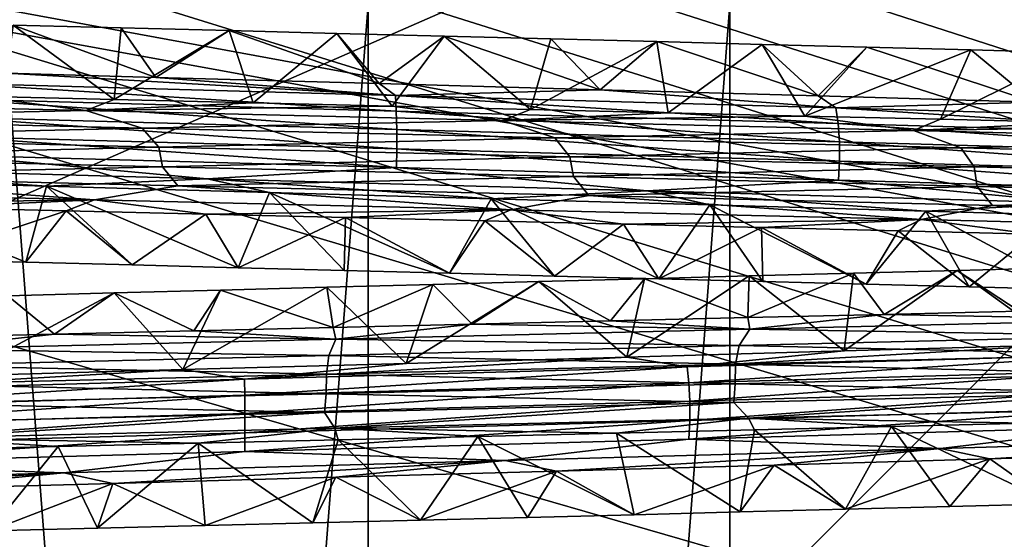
# Model space of a CAD drawing. Header units: metres. Extents: x -206 to 75, y -104 to 104.
# Tile 805 of 1056: x -0.65 to 3.23, y -55.5 to -53.45. Entities that reach past the tile are written whole.
import ezdxf

# ---------------------------------------------------------------- set-up
doc = ezdxf.new("R2010")
doc.units = ezdxf.units.M
doc.layers.add('solid_01_1-CONSUMER_THERM_B_125288', color=7, linetype='CONTINUOUS')

msp = doc.modelspace()

# ---------------------------------------------------------------- linework, layer by layer
at = {"layer": 'solid_01_1-CONSUMER_THERM_B_125288'}
for points in [[(-27.776106, 66.214066), (28.050987, 67.836098), (-27.757145, -66.232315)], [(28.050987, 67.836098), (-27.757065, -66.785934), (-27.757145, -66.232315)], [(28.050987, 67.836098), (27.851068, 67.319839), (-27.757065, -66.785934)], [(27.851068, 67.319839), (27.74942, 66.775635), (-27.757065, -66.785934)], [(27.74942, 66.775635), (-28.058632, -67.846397), (-27.858715, -67.330139)], [(27.74942, 66.775635), (27.749498, 66.222015), (-28.058632, -67.846397)], [(27.74942, 66.775635), (-27.858715, -67.330139), (-27.757065, -66.785934)], [(27.749498, 66.222015), (27.768459, -66.224365), (-28.058632, -67.846397)], [(-18.213459, -45.817539, 1.5), (-19.476553, -45.904934, 1.5), (69.506912, -74.995201, 1.5)], [(35.395393, -57.260349, 1.5), (18.218929, -45.812325, 1.5), (-18.213459, -45.817539, 1.5)], [(37.092922, -58.218811, 1.5), (-18.213459, -45.817539, 1.5), (69.506912, -74.995201, 1.5)], [(37.092922, -58.218811, 1.5), (35.395393, -57.260349, 1.5), (-18.213459, -45.817539, 1.5)], [(-19.476553, -45.904934, 1.5), (-20.110367, -46.015713, 1.5), (69.506912, -74.995201, 1.5)], [(-20.110367, -46.015713, 1.5), (-20.738798, -46.171688, 1.5), (69.506912, -74.995201, 1.5)], [(-20.738798, -46.171688, 1.5), (-21.356617, -46.372227, 1.5), (69.506912, -74.995201, 1.5)], [(-21.356617, -46.372227, 1.5), (-21.958729, -46.615906, 1.5), (69.506912, -74.995201, 1.5)], [(-38.864662, -46.52047, 75.400002), (-54.590946, -63.612965, 75.400002), (54.609055, -63.597332, 75.400002)], [(-37.59338, -46.610531, 75.400002), (-38.864662, -46.52047, 75.400002), (54.609055, -63.597332, 75.400002)], [(37.606621, -46.599766, 75.400002), (-37.59338, -46.610531, 75.400002), (54.609055, -63.597332, 75.400002)], [(-21.958729, -46.615906, 1.5), (-22.540312, -46.900536, 1.5), (69.506912, -74.995201, 1.5)], [(-22.540312, -46.900536, 1.5), (-23.096958, -47.223244, 1.5), (69.506912, -74.995201, 1.5)], [(-23.096958, -47.223244, 1.5), (-24.120508, -47.968487, 1.5), (69.506912, -74.995201, 1.5)], [(-24.120508, -47.968487, 1.5), (-33.833458, -56.120991, 1.5), (69.506912, -74.995201, 1.5)], [(-11.99159, -59.106865, 72.400002), (-11.993093, -48.606865, 72.400002), (12.006907, -48.603428, 72.400002)], [(-11.99159, -59.106865, 72.400002), (12.006907, -48.603428, 72.400002), (12.00841, -59.103428, 72.400002)], [(-6.984468, -50.99984, 9.001026), (6.979857, -50.999832, 8.998974), (6.979864, -65, 8.998974)], [(-6.984461, -65, 9.001026), (-6.984468, -50.99984, 9.001026), (6.979864, -65, 8.998974)], [(-6.979903, -65, 40.001026), (6.984415, -50.999832, 39.998974), (-6.97991, -50.99984, 40.001026)], [(-6.979903, -65, 40.001026), (6.984422, -65, 39.998974), (6.984415, -50.999832, 39.998974)], [(0.719924, -72, 35.02541), (-0.720015, -72, 35.025402), (-0.719959, -53.385639, 35.025406)], [(0.719924, -72, 35.02541), (-0.719959, -53.385639, 35.025406), (0.719959, -53.385639, 35.025406)], [(-0.719924, -72, 13.974589), (0.719959, -53.385639, 13.974594), (-0.719959, -53.385639, 13.974594)], [(-0.719924, -72, 13.974589), (0.720015, -72, 13.974597), (0.719959, -53.385639, 13.974594)], [(0.719924, -72, 35.02541), (0.719959, -53.385639, 35.025406), (2.146465, -53.385639, 34.829338)], [(2.146529, -72, 34.829315), (0.719924, -72, 35.02541), (2.146465, -53.385639, 34.829338)], [(0.720015, -72, 13.974597), (2.146465, -53.385639, 14.170664), (0.719959, -53.385639, 13.974594)], [(0.720015, -72, 13.974597), (2.146607, -72, 14.170701), (2.146465, -53.385639, 14.170664)], [(2.146529, -72, 34.829315), (2.146465, -53.385639, 34.829338), (3.532986, -53.385639, 34.440849)], [(2.146607, -72, 14.170701), (3.532986, -53.385639, 14.55915), (2.146465, -53.385639, 14.170664)], [(3.533028, -72, 34.440823), (2.146529, -72, 34.829315), (3.532986, -53.385639, 34.440849)], [(2.146607, -72, 14.170701), (3.533077, -72, 14.559195), (3.532986, -53.385639, 14.55915)], [(-0.281571, -53.760731, 12.328908), (-0.829583, -53.747723, 12.354062), (-0.679572, -53.467064, 11.796074)], [(-0.679572, -53.467064, 11.796074), (-0.70551, -53.656986, 11.410026), (-0.116897, -53.673298, 11.391161)], [(-0.253539, -53.477951, 11.782794), (-0.679572, -53.467064, 11.796074), (-0.116897, -53.673298, 11.391161)], [(-0.281571, -53.760731, 12.328908), (-0.679572, -53.467064, 11.796074), (-0.253539, -53.477951, 11.782794)], [(-0.281571, -53.760731, 12.328908), (-0.253539, -53.477951, 11.782794), (0.172338, -53.488777, 11.783774)], [(0.267014, -53.773746, 12.328379), (-0.281571, -53.760731, 12.328908), (0.172338, -53.488777, 11.783774)], [(0.172338, -53.488777, 11.783774), (-0.253539, -53.477951, 11.782794), (-0.116897, -53.673298, 11.391161)], [(0.172338, -53.488777, 11.783774), (-0.116897, -53.673298, 11.391161), (0.764196, -53.697651, 11.412152)], [(0.597137, -53.499577, 11.798917), (0.172338, -53.488777, 11.783774), (0.764196, -53.697651, 11.412152)], [(0.267014, -53.773746, 12.328379), (0.172338, -53.488777, 11.783774), (0.597137, -53.499577, 11.798917)], [(0.81488, -53.786755, 12.35256), (0.267014, -53.773746, 12.328379), (0.597137, -53.499577, 11.798917)], [(1.020288, -53.510357, 11.828178), (0.597137, -53.499577, 11.798917), (0.764196, -53.697651, 11.412152)], [(0.81488, -53.786755, 12.35256), (0.597137, -53.499577, 11.798917), (1.020288, -53.510357, 11.828178)], [(1.020288, -53.510357, 11.828178), (0.764196, -53.697651, 11.412152), (1.635881, -53.721878, 11.491631)], [(1.360765, -53.799755, 12.401505), (0.81488, -53.786755, 12.35256), (1.020288, -53.510357, 11.828178)], [(1.44105, -53.52116, 11.871394), (1.020288, -53.510357, 11.828178), (1.635881, -53.721878, 11.491631)], [(1.360765, -53.799755, 12.401505), (1.020288, -53.510357, 11.828178), (1.44105, -53.52116, 11.871394)], [(1.360765, -53.799755, 12.401505), (1.44105, -53.52116, 11.871394), (1.858851, -53.53199, 11.928475)], [(1.903768, -53.812752, 12.475146), (1.360765, -53.799755, 12.401505), (1.858851, -53.53199, 11.928475)], [(1.858851, -53.53199, 11.928475), (1.44105, -53.52116, 11.871394), (1.635881, -53.721878, 11.491631)], [(1.858851, -53.53199, 11.928475), (1.635881, -53.721878, 11.491631), (2.495347, -53.74617, 11.628727)], [(2.274347, -53.542912, 11.999487), (1.858851, -53.53199, 11.928475), (2.495347, -53.74617, 11.628727)], [(1.903768, -53.812752, 12.475146), (1.858851, -53.53199, 11.928475), (2.274347, -53.542912, 11.999487)], [(2.443001, -53.825752, 12.573221), (1.903768, -53.812752, 12.475146), (2.274347, -53.542912, 11.999487)], [(2.687178, -53.553917, 12.084371), (2.274347, -53.542912, 11.999487), (2.495347, -53.74617, 11.628727)], [(2.443001, -53.825752, 12.573221), (2.274347, -53.542912, 11.999487), (2.687178, -53.553917, 12.084371)], [(2.443001, -53.825752, 12.573221), (2.687178, -53.553917, 12.084371), (3.098074, -53.564987, 12.183353)], [(2.687178, -53.553917, 12.084371), (2.495347, -53.74617, 11.628727), (3.347203, -53.770779, 11.824164)], [(3.098074, -53.564987, 12.183353), (2.687178, -53.553917, 12.084371), (3.347203, -53.770779, 11.824164)], [(2.977747, -53.838764, 12.695523), (2.443001, -53.825752, 12.573221), (3.098074, -53.564987, 12.183353)], [(2.977747, -53.838764, 12.695523), (3.098074, -53.564987, 12.183353), (3.506515, -53.576111, 12.29633)], [(3.506883, -53.851784, 12.841795), (2.977747, -53.838764, 12.695523), (3.506515, -53.576111, 12.29633)], [(3.506515, -53.576111, 12.29633), (3.098074, -53.564987, 12.183353), (3.347203, -53.770779, 11.824164)], [(0.828421, -53.744244, 11.353732), (-0.70551, -53.656986, 11.410026), (-0.923522, -53.695526, 11.362275)], [(0.828421, -53.744244, 11.353732), (-0.116897, -53.673298, 11.391161), (-0.70551, -53.656986, 11.410026)], [(-0.923522, -53.695526, 11.362275), (-0.926765, -53.757774, 11.316104), (0.831335, -53.806492, 11.307531)], [(0.828421, -53.744244, 11.353732), (-0.923522, -53.695526, 11.362275), (0.831335, -53.806492, 11.307531)], [(0.828421, -53.744244, 11.353732), (0.764196, -53.697651, 11.412152), (-0.116897, -53.673298, 11.391161)], [(0.828421, -53.744244, 11.353732), (1.635881, -53.721878, 11.491631), (0.764196, -53.697651, 11.412152)], [(-2.02916, -53.765312, 12.558694), (-0.829583, -53.747723, 12.354062), (-0.392818, -53.804546, 12.394015)], [(-0.392818, -53.804546, 12.394015), (-0.829583, -53.747723, 12.354062), (-0.281571, -53.760731, 12.328908)], [(2.565001, -53.792965, 11.578615), (1.635881, -53.721878, 11.491631), (0.828421, -53.744244, 11.353732)], [(0.828421, -53.744244, 11.353732), (0.831335, -53.806492, 11.307531), (2.574018, -53.855213, 11.533205)], [(2.565001, -53.792965, 11.578615), (0.828421, -53.744244, 11.353732), (2.574018, -53.855213, 11.533205)], [(2.565001, -53.792965, 11.578615), (2.495347, -53.74617, 11.628727), (1.635881, -53.721878, 11.491631)], [(2.565001, -53.792965, 11.578615), (3.347203, -53.770779, 11.824164), (2.495347, -53.74617, 11.628727)], [(-2.02916, -53.765312, 12.558694), (-0.392818, -53.804546, 12.394015), (-1.794858, -53.834293, 12.567037)], [(-0.926765, -53.757774, 11.316104), (-0.928576, -53.830479, 11.290271), (0.832969, -53.879196, 11.281681)], [(0.831335, -53.806492, 11.307531), (-0.926765, -53.757774, 11.316104), (0.832969, -53.879196, 11.281681)], [(-0.392818, -53.804546, 12.394015), (-0.281571, -53.760731, 12.328908), (0.267014, -53.773746, 12.328379)], [(-0.392818, -53.804546, 12.394015), (0.267014, -53.773746, 12.328379), (0.81488, -53.786755, 12.35256)], [(-0.392818, -53.804546, 12.394015), (0.81488, -53.786755, 12.35256), (1.250631, -53.843777, 12.451904)], [(1.250631, -53.843777, 12.451904), (0.81488, -53.786755, 12.35256), (1.360765, -53.799755, 12.401505)], [(4.25583, -53.841682, 12.03536), (3.347203, -53.770779, 11.824164), (2.565001, -53.792965, 11.578615)], [(-0.392818, -53.804546, 12.394015), (-0.170309, -53.873322, 12.43399), (-1.794858, -53.834293, 12.567037)], [(-0.392818, -53.804546, 12.394015), (1.250631, -53.843777, 12.451904), (-0.170309, -53.873322, 12.43399)], [(0.831335, -53.806492, 11.307531), (0.832969, -53.879196, 11.281681), (2.579066, -53.927917, 11.507798)], [(2.574018, -53.855213, 11.533205), (0.831335, -53.806492, 11.307531), (2.579066, -53.927917, 11.507798)], [(1.250631, -53.843777, 12.451904), (1.360765, -53.799755, 12.401505), (1.903768, -53.812752, 12.475146)], [(1.250631, -53.843777, 12.451904), (1.903768, -53.812752, 12.475146), (2.443001, -53.825752, 12.573221)], [(1.250631, -53.843777, 12.451904), (2.443001, -53.825752, 12.573221), (2.870946, -53.883011, 12.732841)], [(2.870946, -53.883011, 12.732841), (2.443001, -53.825752, 12.573221), (2.977747, -53.838764, 12.695523)], [(2.565001, -53.792965, 11.578615), (2.574018, -53.855213, 11.533205), (4.270789, -53.903931, 11.991556)], [(4.25583, -53.841682, 12.03536), (2.565001, -53.792965, 11.578615), (4.270789, -53.903931, 11.991556)], [(-1.794858, -53.834293, 12.567037), (-0.170309, -53.873322, 12.43399), (-1.724072, -53.909523, 12.581289)], [(-0.928576, -53.830479, 11.290271), (-0.928691, -53.907066, 11.288547), (0.833084, -53.955784, 11.279957)], [(0.832969, -53.879196, 11.281681), (-0.928576, -53.830479, 11.290271), (0.833084, -53.955784, 11.279957)], [(1.250631, -53.843777, 12.451904), (1.4572, -53.91235, 12.520719), (-0.170309, -53.873322, 12.43399)], [(1.250631, -53.843777, 12.451904), (2.870946, -53.883011, 12.732841), (1.4572, -53.91235, 12.520719)], [(2.574018, -53.855213, 11.533205), (2.579066, -53.927917, 11.507798), (4.279162, -53.976635, 11.967048)], [(4.270789, -53.903931, 11.991556), (2.574018, -53.855213, 11.533205), (4.279162, -53.976635, 11.967048)], [(2.870946, -53.883011, 12.732841), (2.977747, -53.838764, 12.695523), (3.506883, -53.851784, 12.841795)], [(2.870946, -53.883011, 12.732841), (3.506883, -53.851784, 12.841795), (4.029215, -53.864815, 13.011745)], [(2.870946, -53.883011, 12.732841), (4.029215, -53.864815, 13.011745), (4.4386, -53.922241, 13.23001)], [(-0.170309, -53.873322, 12.43399), (-0.104605, -53.94849, 12.457631), (-1.724072, -53.909523, 12.581289)], [(-0.170309, -53.873322, 12.43399), (1.4572, -53.91235, 12.520719), (-0.104605, -53.94849, 12.457631)], [(0.832969, -53.879196, 11.281681), (0.833084, -53.955784, 11.279957), (2.579409, -54.004501, 11.506104)], [(2.579066, -53.927917, 11.507798), (0.832969, -53.879196, 11.281681), (2.579409, -54.004501, 11.506104)], [(2.870946, -53.883011, 12.732841), (3.058089, -53.951382, 12.826852), (1.4572, -53.91235, 12.520719)], [(2.870946, -53.883011, 12.732841), (4.4386, -53.922241, 13.23001), (3.058089, -53.951382, 12.826852)], [(-1.724072, -53.909523, 12.581289), (-0.104605, -53.94849, 12.457631), (-1.709355, -53.986824, 12.579111)], [(-0.928691, -53.907066, 11.288547), (-0.927103, -53.980873, 11.311071), (0.831668, -54.029591, 11.302497)], [(0.833084, -53.955784, 11.279957), (-0.928691, -53.907066, 11.288547), (0.831668, -54.029591, 11.302497)], [(1.4572, -53.91235, 12.520719), (1.516614, -53.987461, 12.552719), (-0.104605, -53.94849, 12.457631)], [(1.4572, -53.91235, 12.520719), (3.058089, -53.951382, 12.826852), (1.516614, -53.987461, 12.552719)], [(2.579066, -53.927917, 11.507798), (2.579409, -54.004501, 11.506104), (4.279727, -54.053223, 11.965414)], [(4.279162, -53.976635, 11.967048), (2.579066, -53.927917, 11.507798), (4.279727, -54.053223, 11.965414)], [(4.4386, -53.922241, 13.23001), (4.603451, -53.99041, 13.345153), (3.058089, -53.951382, 12.826852)], [(-0.104605, -53.94849, 12.457631), (-0.09028, -54.02578, 12.457447), (-1.709355, -53.986824, 12.579111)], [(-0.927103, -53.980873, 11.311071), (-1.652461, -54.02483, 11.426139), (0.085302, -54.073204, 11.321142)], [(0.831668, -54.029591, 11.302497), (-0.927103, -53.980873, 11.311071), (0.085302, -54.073204, 11.321142)], [(-0.104605, -53.94849, 12.457631), (1.516614, -53.987461, 12.552719), (-0.09028, -54.02578, 12.457447)], [(0.833084, -53.955784, 11.279957), (0.831668, -54.029591, 11.302497), (2.575016, -54.078312, 11.528259)], [(2.579409, -54.004501, 11.506104), (0.833084, -53.955784, 11.279957), (2.575016, -54.078312, 11.528259)], [(3.058089, -53.951382, 12.826852), (3.11023, -54.026432, 12.865911), (1.516614, -53.987461, 12.552719)], [(3.058089, -53.951382, 12.826852), (4.603451, -53.99041, 13.345153), (3.11023, -54.026432, 12.865911)], [(-1.709355, -53.986824, 12.579111), (-0.09028, -54.02578, 12.457447), (-1.650453, -54.061905, 12.546073)], [(1.516614, -53.987461, 12.552719), (1.530285, -54.064735, 12.554402), (-0.09028, -54.02578, 12.457447)], [(1.516614, -53.987461, 12.552719), (3.11023, -54.026432, 12.865911), (1.530285, -54.064735, 12.554402)], [(2.579409, -54.004501, 11.506104), (2.575016, -54.078312, 11.528259), (4.272434, -54.127029, 11.986787)], [(4.279727, -54.053223, 11.965414), (2.579409, -54.004501, 11.506104), (4.272434, -54.127029, 11.986787)], [(4.603451, -53.99041, 13.345153), (4.647539, -54.065403, 13.389884), (3.11023, -54.026432, 12.865911)], [(-1.652461, -54.02483, 11.426139), (-1.42615, -54.07798, 11.458678), (-0.548085, -54.102646, 11.392087)], [(-1.652461, -54.02483, 11.426139), (-0.548085, -54.102646, 11.392087), (0.085302, -54.073204, 11.321142)], [(-0.09028, -54.02578, 12.457447), (-0.029804, -54.100807, 12.432597), (-1.650453, -54.061905, 12.546073)], [(-0.09028, -54.02578, 12.457447), (1.530285, -54.064735, 12.554402), (-0.029804, -54.100807, 12.432597)], [(0.831668, -54.029591, 11.302497), (0.085302, -54.073204, 11.321142), (1.820984, -54.121578, 11.44494)], [(2.575016, -54.078312, 11.528259), (0.831668, -54.029591, 11.302497), (1.820984, -54.121578, 11.44494)], [(3.11023, -54.026432, 12.865911), (3.12302, -54.103695, 12.869274), (1.530285, -54.064735, 12.554402)], [(3.11023, -54.026432, 12.865911), (4.647539, -54.065403, 13.389884), (3.12302, -54.103695, 12.869274)], [(-1.650453, -54.061905, 12.546073), (-0.359011, -54.15638, 12.392682), (-1.994559, -54.117176, 12.552602)], [(-1.650453, -54.061905, 12.546073), (-0.029804, -54.100807, 12.432597), (-0.359011, -54.15638, 12.392682)], [(-1.42615, -54.07798, 11.458678), (-1.048922, -54.391472, 11.976912), (-0.629948, -54.402431, 11.946266)], [(-0.548085, -54.102646, 11.392087), (-1.42615, -54.07798, 11.458678), (-0.629948, -54.402431, 11.946266)], [(0.085302, -54.073204, 11.321142), (-0.548085, -54.102646, 11.392087), (0.331729, -54.127434, 11.384129)], [(1.530285, -54.064735, 12.554402), (1.591232, -54.139709, 12.53764), (-0.029804, -54.100807, 12.432597)], [(0.085302, -54.073204, 11.321142), (0.331729, -54.127434, 11.384129), (1.206255, -54.152161, 11.434694)], [(0.085302, -54.073204, 11.321142), (1.206255, -54.152161, 11.434694), (1.820984, -54.121578, 11.44494)], [(1.530285, -54.064735, 12.554402), (3.12302, -54.103695, 12.869274), (1.591232, -54.139709, 12.53764)], [(2.575016, -54.078312, 11.528259), (1.820984, -54.121578, 11.44494), (3.524204, -54.169952, 11.799675)], [(4.272434, -54.127029, 11.986787), (2.575016, -54.078312, 11.528259), (3.524204, -54.169952, 11.799675)], [(4.647539, -54.065403, 13.389884), (4.659254, -54.142651, 13.394718), (3.12302, -54.103695, 12.869274)], [(-1.994559, -54.117176, 12.552602), (-0.359011, -54.15638, 12.392682), (-1.571134, -54.173809, 12.42752)], [(-0.548085, -54.102646, 11.392087), (-0.629948, -54.402431, 11.946266), (-0.210671, -54.413406, 11.929535)], [(-0.548085, -54.102646, 11.392087), (-0.210671, -54.413406, 11.929535), (0.208059, -54.424381, 11.926716)], [(0.331729, -54.127434, 11.384129), (-0.548085, -54.102646, 11.392087), (0.208059, -54.424381, 11.926716)], [(-0.029804, -54.100807, 12.432597), (1.283008, -54.195583, 12.455037), (-0.359011, -54.15638, 12.392682)], [(-0.029804, -54.100807, 12.432597), (1.591232, -54.139709, 12.53764), (1.283008, -54.195583, 12.455037)], [(0.331729, -54.127434, 11.384129), (0.208059, -54.424381, 11.926716), (0.625781, -54.435356, 11.937778)], [(0.331729, -54.127434, 11.384129), (0.625781, -54.435356, 11.937778), (1.041902, -54.446323, 11.96268)], [(1.206255, -54.152161, 11.434694), (0.331729, -54.127434, 11.384129), (1.041902, -54.446323, 11.96268)], [(1.820984, -54.121578, 11.44494), (1.206255, -54.152161, 11.434694), (2.068684, -54.176579, 11.542753)], [(3.12302, -54.103695, 12.869274), (3.183427, -54.178612, 12.860237), (1.591232, -54.139709, 12.53764)], [(1.820984, -54.121578, 11.44494), (2.068684, -54.176579, 11.542753), (2.920539, -54.200706, 11.708138)], [(1.820984, -54.121578, 11.44494), (2.920539, -54.200706, 11.708138), (3.524204, -54.169952, 11.799675)], [(3.12302, -54.103695, 12.869274), (4.659254, -54.142651, 13.394718), (3.183427, -54.178612, 12.860237)], [(-0.359011, -54.15638, 12.392682), (-1.021681, -54.186897, 12.368719), (-1.571134, -54.173809, 12.42752)], [(-0.359011, -54.15638, 12.392682), (-0.47059, -54.199978, 12.334793), (-1.021681, -54.186897, 12.368719)], [(-0.359011, -54.15638, 12.392682), (0.080824, -54.213047, 12.325779), (-0.47059, -54.199978, 12.334793)], [(-0.359011, -54.15638, 12.392682), (1.283008, -54.195583, 12.455037), (0.080824, -54.213047, 12.325779)], [(1.206255, -54.152161, 11.434694), (1.041902, -54.446323, 11.96268), (1.45601, -54.457272, 12.001359)], [(1.206255, -54.152161, 11.434694), (1.45601, -54.457272, 12.001359), (1.867497, -54.46814, 12.053655)], [(2.068684, -54.176579, 11.542753), (1.206255, -54.152161, 11.434694), (1.867497, -54.46814, 12.053655)], [(1.591232, -54.139709, 12.53764), (2.90134, -54.234791, 12.740023), (1.283008, -54.195583, 12.455037)], [(1.591232, -54.139709, 12.53764), (3.183427, -54.178612, 12.860237), (2.90134, -54.234791, 12.740023)], [(3.524204, -54.169952, 11.799675), (2.920539, -54.200706, 11.708138), (3.76573, -54.224846, 11.93177)], [(4.659254, -54.142651, 13.394718), (4.718185, -54.217514, 13.39295), (3.183427, -54.178612, 12.860237)], [(-1.021681, -54.186897, 12.368719), (-0.47059, -54.199978, 12.334793), (-1.048922, -54.391472, 11.976912)], [(-0.47059, -54.199978, 12.334793), (-0.629948, -54.402431, 11.946266), (-1.048922, -54.391472, 11.976912)], [(-0.47059, -54.199978, 12.334793), (-0.210671, -54.413406, 11.929535), (-0.629948, -54.402431, 11.946266)], [(-0.47059, -54.199978, 12.334793), (0.080824, -54.213047, 12.325779), (-0.210671, -54.413406, 11.929535)], [(0.080824, -54.213047, 12.325779), (0.208059, -54.424381, 11.926716), (-0.210671, -54.413406, 11.929535)], [(1.283008, -54.195583, 12.455037), (0.631716, -54.226128, 12.341699), (0.080824, -54.213047, 12.325779)], [(0.080824, -54.213047, 12.325779), (0.631716, -54.226128, 12.341699), (0.208059, -54.424381, 11.926716)], [(1.283008, -54.195583, 12.455037), (1.181164, -54.23922, 12.382648), (0.631716, -54.226128, 12.341699)], [(1.283008, -54.195583, 12.455037), (1.728224, -54.252312, 12.448614), (1.181164, -54.23922, 12.382648)], [(1.283008, -54.195583, 12.455037), (2.90134, -54.234791, 12.740023), (1.728224, -54.252312, 12.448614)], [(2.068684, -54.176579, 11.542753), (1.867497, -54.46814, 12.053655), (2.276568, -54.478939, 12.119615)], [(2.068684, -54.176579, 11.542753), (2.276568, -54.478939, 12.119615), (2.68451, -54.489674, 12.199409)], [(2.920539, -54.200706, 11.708138), (2.068684, -54.176579, 11.542753), (2.68451, -54.489674, 12.199409)], [(2.920539, -54.200706, 11.708138), (2.68451, -54.489674, 12.199409), (3.090527, -54.500355, 12.292936)], [(3.183427, -54.178612, 12.860237), (4.466535, -54.273994, 13.240746), (2.90134, -54.234791, 12.740023)], [(2.920539, -54.200706, 11.708138), (3.090527, -54.500355, 12.292936), (3.494266, -54.511017, 12.400162)], [(3.76573, -54.224846, 11.93177), (2.920539, -54.200706, 11.708138), (3.494266, -54.511017, 12.400162)], [(3.183427, -54.178612, 12.860237), (4.718185, -54.217514, 13.39295), (4.466535, -54.273994, 13.240746)], [(0.631716, -54.226128, 12.341699), (0.625781, -54.435356, 11.937778), (0.208059, -54.424381, 11.926716)], [(0.631716, -54.226128, 12.341699), (1.041902, -54.446323, 11.96268), (0.625781, -54.435356, 11.937778)], [(0.631716, -54.226128, 12.341699), (1.181164, -54.23922, 12.382648), (1.041902, -54.446323, 11.96268)], [(1.181164, -54.23922, 12.382648), (1.45601, -54.457272, 12.001359), (1.041902, -54.446323, 11.96268)], [(1.181164, -54.23922, 12.382648), (1.728224, -54.252312, 12.448614), (1.45601, -54.457272, 12.001359)], [(1.728224, -54.252312, 12.448614), (1.867497, -54.46814, 12.053655), (1.45601, -54.457272, 12.001359)], [(2.90134, -54.234791, 12.740023), (2.271952, -54.265392, 12.539409), (1.728224, -54.252312, 12.448614)], [(1.728224, -54.252312, 12.448614), (2.271952, -54.265392, 12.539409), (1.867497, -54.46814, 12.053655)], [(2.90134, -54.234791, 12.740023), (2.811351, -54.278465, 12.654765), (2.271952, -54.265392, 12.539409)], [(2.90134, -54.234791, 12.740023), (3.34535, -54.291538, 12.794427), (2.811351, -54.278465, 12.654765)], [(2.90134, -54.234791, 12.740023), (4.466535, -54.273994, 13.240746), (3.34535, -54.291538, 12.794427)], [(2.271952, -54.265392, 12.539409), (2.276568, -54.478939, 12.119615), (1.867497, -54.46814, 12.053655)], [(2.271952, -54.265392, 12.539409), (2.68451, -54.489674, 12.199409), (2.276568, -54.478939, 12.119615)], [(2.271952, -54.265392, 12.539409), (2.811351, -54.278465, 12.654765), (2.68451, -54.489674, 12.199409)], [(2.811351, -54.278465, 12.654765), (3.090527, -54.500355, 12.292936), (2.68451, -54.489674, 12.199409)], [(2.811351, -54.278465, 12.654765), (3.34535, -54.291538, 12.794427), (3.090527, -54.500355, 12.292936)], [(3.34535, -54.291538, 12.794427), (3.494266, -54.511017, 12.400162), (3.090527, -54.500355, 12.292936)], [(2.218369, -54.621647, 36.470898), (2.635122, -54.446121, 36.714439), (2.223848, -54.457077, 36.793549)], [(2.218369, -54.621647, 36.470898), (2.755909, -54.60862, 36.358482), (2.635122, -54.446121, 36.714439)], [(2.223848, -54.457077, 36.793549), (2.635122, -54.446121, 36.714439), (2.598382, -54.753048, 37.350811)], [(3.043259, -54.435242, 36.621571), (3.449811, -54.728813, 37.148178), (2.598382, -54.753048, 37.350811)], [(2.635122, -54.446121, 36.714439), (3.043259, -54.435242, 36.621571), (2.598382, -54.753048, 37.350811)], [(2.755909, -54.60862, 36.358482), (3.043259, -54.435242, 36.621571), (2.635122, -54.446121, 36.714439)], [(2.755909, -54.60862, 36.358482), (3.288112, -54.595585, 36.221874), (3.043259, -54.435242, 36.621571)], [(3.043259, -54.435242, 36.621571), (3.44809, -54.424412, 36.515068), (3.449811, -54.728813, 37.148178)], [(3.288112, -54.595585, 36.221874), (3.44809, -54.424412, 36.515068), (3.043259, -54.435242, 36.621571)], [(1.39384, -54.479271, 36.909824), (1.740202, -54.777348, 37.494888), (0.87046, -54.801968, 37.581322)], [(0.976236, -54.49044, 36.946808), (1.39384, -54.479271, 36.909824), (0.87046, -54.801968, 37.581322)], [(1.130799, -54.647697, 36.622032), (1.39384, -54.479271, 36.909824), (0.976236, -54.49044, 36.946808)], [(1.130799, -54.647697, 36.622032), (1.676351, -54.63467, 36.55883), (1.39384, -54.479271, 36.909824)], [(1.39384, -54.479271, 36.909824), (1.809954, -54.468121, 36.858692), (1.740202, -54.777348, 37.494888)], [(1.676351, -54.63467, 36.55883), (1.809954, -54.468121, 36.858692), (1.39384, -54.479271, 36.909824)], [(1.676351, -54.63467, 36.55883), (2.218369, -54.621647, 36.470898), (1.809954, -54.468121, 36.858692)], [(2.223848, -54.457077, 36.793549), (2.598382, -54.753048, 37.350811), (1.740202, -54.777348, 37.494888)], [(1.809954, -54.468121, 36.858692), (2.223848, -54.457077, 36.793549), (1.740202, -54.777348, 37.494888)], [(2.218369, -54.621647, 36.470898), (2.223848, -54.457077, 36.793549), (1.809954, -54.468121, 36.858692)], [(-0.281359, -54.523975, 36.973164), (-0.009813, -54.826828, 37.609459), (-0.89256, -54.851681, 37.578472)], [(-0.700823, -54.535122, 36.953815), (-0.281359, -54.523975, 36.973164), (-0.89256, -54.851681, 37.578472)], [(-0.516334, -54.686806, 36.663265), (-0.281359, -54.523975, 36.973164), (-0.700823, -54.535122, 36.953815)], [(-0.516334, -54.686806, 36.663265), (0.033311, -54.673767, 36.674229), (-0.281359, -54.523975, 36.973164)], [(-0.281359, -54.523975, 36.973164), (0.138317, -54.512806, 36.978458), (-0.009813, -54.826828, 37.609459)], [(0.033311, -54.673767, 36.674229), (0.138317, -54.512806, 36.978458), (-0.281359, -54.523975, 36.973164)], [(0.55767, -54.501629, 36.969685), (0.87046, -54.801968, 37.581322), (-0.009813, -54.826828, 37.609459)], [(0.138317, -54.512806, 36.978458), (0.55767, -54.501629, 36.969685), (-0.009813, -54.826828, 37.609459)], [(0.033311, -54.673767, 36.674229), (0.582735, -54.660728, 36.660492), (0.138317, -54.512806, 36.978458)], [(0.582735, -54.660728, 36.660492), (0.55767, -54.501629, 36.969685), (0.138317, -54.512806, 36.978458)], [(0.55767, -54.501629, 36.969685), (0.976236, -54.49044, 36.946808), (0.87046, -54.801968, 37.581322)], [(0.582735, -54.660728, 36.660492), (0.976236, -54.49044, 36.946808), (0.55767, -54.501629, 36.969685)], [(0.582735, -54.660728, 36.660492), (1.130799, -54.647697, 36.622032), (0.976236, -54.49044, 36.946808)], [(-1.06506, -54.699848, 36.627625), (-0.516334, -54.686806, 36.663265), (-0.700823, -54.535122, 36.953815)], [(3.817907, -54.628422, 35.99485), (3.288112, -54.595585, 36.221874), (2.755909, -54.60862, 36.358482)], [(2.225713, -54.667652, 36.406536), (1.676351, -54.63467, 36.55883), (1.130799, -54.647697, 36.622032)], [(2.225713, -54.667652, 36.406536), (2.218369, -54.621647, 36.470898), (1.676351, -54.63467, 36.55883)], [(2.225713, -54.667652, 36.406536), (2.755909, -54.60862, 36.358482), (2.218369, -54.621647, 36.470898)], [(3.817907, -54.628422, 35.99485), (2.755909, -54.60862, 36.358482), (2.225713, -54.667652, 36.406536)], [(3.817907, -54.628422, 35.99485), (2.225713, -54.667652, 36.406536), (3.763271, -54.692936, 35.965256)], [(0.592466, -54.706886, 36.598034), (0.033311, -54.673767, 36.674229), (-0.516334, -54.686806, 36.663265)], [(0.592466, -54.706886, 36.598034), (0.582735, -54.660728, 36.660492), (0.033311, -54.673767, 36.674229)], [(0.592466, -54.706886, 36.598034), (1.130799, -54.647697, 36.622032), (0.582735, -54.660728, 36.660492)], [(2.225713, -54.667652, 36.406536), (1.130799, -54.647697, 36.622032), (0.592466, -54.706886, 36.598034)], [(2.225713, -54.667652, 36.406536), (0.592466, -54.706886, 36.598034), (2.18396, -54.731968, 36.368282)], [(2.225713, -54.667652, 36.406536), (2.18396, -54.731968, 36.368282), (3.763271, -54.692936, 35.965256)], [(-1.051854, -54.746117, 36.56662), (-0.516334, -54.686806, 36.663265), (-1.06506, -54.699848, 36.627625)], [(0.592466, -54.706886, 36.598034), (-0.516334, -54.686806, 36.663265), (-1.051854, -54.746117, 36.56662)], [(0.592466, -54.706886, 36.598034), (-1.051854, -54.746117, 36.56662), (0.564771, -54.770996, 36.554062)], [(0.592466, -54.706886, 36.598034), (0.564771, -54.770996, 36.554062), (2.18396, -54.731968, 36.368282)], [(3.763271, -54.692936, 35.965256), (2.18396, -54.731968, 36.368282), (3.743711, -54.766861, 35.945965)], [(-1.051854, -54.746117, 36.56662), (-1.064868, -54.810024, 36.520069), (0.564771, -54.770996, 36.554062)], [(2.18396, -54.731968, 36.368282), (0.564771, -54.770996, 36.554062), (2.169652, -54.805828, 36.346081)], [(1.97824, -54.816048, 37.52425), (1.740202, -54.777348, 37.494888), (2.598382, -54.753048, 37.350811)], [(1.97824, -54.816048, 37.52425), (2.598382, -54.753048, 37.350811), (3.449811, -54.728813, 37.148178)], [(1.97824, -54.816048, 37.52425), (3.449811, -54.728813, 37.148178), (3.687881, -54.76733, 37.145206)], [(2.18396, -54.731968, 36.368282), (2.169652, -54.805828, 36.346081), (3.743711, -54.766861, 35.945965)], [(0.564771, -54.770996, 36.554062), (-1.064868, -54.810024, 36.520069), (0.556095, -54.844799, 36.53001)], [(0.232949, -54.864765, 37.669415), (0.87046, -54.801968, 37.581322), (1.740202, -54.777348, 37.494888)], [(0.232949, -54.864765, 37.669415), (1.740202, -54.777348, 37.494888), (1.97824, -54.816048, 37.52425)], [(0.564771, -54.770996, 36.554062), (0.556095, -54.844799, 36.53001), (2.169652, -54.805828, 36.346081)], [(1.97824, -54.816048, 37.52425), (3.687881, -54.76733, 37.145206), (1.985188, -54.878296, 37.570023)], [(3.687881, -54.76733, 37.145206), (3.700838, -54.829578, 37.189648), (1.985188, -54.878296, 37.570023)], [(3.743711, -54.766861, 35.945965), (2.169652, -54.805828, 36.346081), (3.741113, -54.84388, 35.94688)], [(-1.517089, -54.913483, 37.582287), (-0.89256, -54.851681, 37.578472), (-0.009813, -54.826828, 37.609459)], [(-1.517089, -54.913483, 37.582287), (-0.009813, -54.826828, 37.609459), (0.232949, -54.864765, 37.669415)], [(-1.064868, -54.810024, 36.520069), (-1.06772, -54.88377, 36.495296), (0.556095, -54.844799, 36.53001)], [(0.232949, -54.864765, 37.669415), (-0.009813, -54.826828, 37.609459), (0.87046, -54.801968, 37.581322)], [(0.232949, -54.864765, 37.669415), (1.97824, -54.816048, 37.52425), (0.233764, -54.927013, 37.715698)], [(1.97824, -54.816048, 37.52425), (1.985188, -54.878296, 37.570023), (0.233764, -54.927013, 37.715698)], [(2.169652, -54.805828, 36.346081), (0.556095, -54.844799, 36.53001), (2.167497, -54.882839, 36.346539)], [(1.985188, -54.878296, 37.570023), (3.700838, -54.829578, 37.189648), (1.989072, -54.951, 37.595634)], [(3.700838, -54.829578, 37.189648), (3.708084, -54.902283, 37.214516), (1.989072, -54.951, 37.595634)], [(2.169652, -54.805828, 36.346081), (2.167497, -54.882839, 36.346539), (3.741113, -54.84388, 35.94688)], [(0.232949, -54.864765, 37.669415), (0.233764, -54.927013, 37.715698), (-1.522424, -54.975731, 37.628262)], [(-1.517089, -54.913483, 37.582287), (0.232949, -54.864765, 37.669415), (-1.522424, -54.975731, 37.628262)], [(0.556095, -54.844799, 36.53001), (-1.06772, -54.88377, 36.495296), (0.554449, -54.921795, 36.530148)], [(0.556095, -54.844799, 36.53001), (0.554449, -54.921795, 36.530148), (2.167497, -54.882839, 36.346539)], [(3.741113, -54.84388, 35.94688), (2.167497, -54.882839, 36.346539), (3.737647, -54.917755, 35.973824)], [(-1.06772, -54.88377, 36.495296), (-1.068822, -54.960754, 36.495262), (0.554449, -54.921795, 36.530148)], [(0.233764, -54.927013, 37.715698), (1.985188, -54.878296, 37.570023), (0.234215, -54.999718, 37.741592)], [(1.985188, -54.878296, 37.570023), (1.989072, -54.951, 37.595634), (0.234215, -54.999718, 37.741592)], [(2.167497, -54.882839, 36.346539), (0.554449, -54.921795, 36.530148), (2.162735, -54.956657, 36.372356)], [(1.989072, -54.951, 37.595634), (3.708084, -54.902283, 37.214516), (1.989323, -55.027588, 37.597343)], [(3.708084, -54.902283, 37.214516), (3.70856, -54.97887, 37.216175), (1.989323, -55.027588, 37.597343)], [(2.167497, -54.882839, 36.346539), (2.162735, -54.956657, 36.372356), (3.737647, -54.917755, 35.973824)], [(0.233764, -54.927013, 37.715698), (0.234215, -54.999718, 37.741592), (-1.525414, -55.048435, 37.653984)], [(-1.522424, -54.975731, 37.628262), (0.233764, -54.927013, 37.715698), (-1.525414, -55.048435, 37.653984)], [(0.554449, -54.921795, 36.530148), (-1.068822, -54.960754, 36.495262), (0.548588, -54.99556, 36.554977)], [(0.234215, -54.999718, 37.741592), (1.989072, -54.951, 37.595634), (0.234237, -55.076305, 37.74332)], [(1.989072, -54.951, 37.595634), (1.989323, -55.027588, 37.597343), (0.234237, -55.076305, 37.74332)], [(0.554449, -54.921795, 36.530148), (0.548588, -54.99556, 36.554977), (2.162735, -54.956657, 36.372356)], [(3.737647, -54.917755, 35.973824), (2.162735, -54.956657, 36.372356), (2.220652, -55.018879, 36.407757)], [(3.737647, -54.917755, 35.973824), (2.220652, -55.018879, 36.407757), (3.811821, -54.979675, 35.997154)], [(-1.068822, -54.960754, 36.495262), (-1.075646, -55.034462, 36.519291), (0.548588, -54.99556, 36.554977)], [(2.162735, -54.956657, 36.372356), (0.548588, -54.99556, 36.554977), (0.588586, -55.058083, 36.598488)], [(2.162735, -54.956657, 36.372356), (0.588586, -55.058083, 36.598488), (2.220652, -55.018879, 36.407757)], [(3.70856, -54.97887, 37.216175), (3.70223, -55.052677, 37.194496), (1.985925, -55.101395, 37.575012)], [(1.989323, -55.027588, 37.597343), (3.70856, -54.97887, 37.216175), (1.985925, -55.101395, 37.575012)], [(3.811821, -54.979675, 35.997154), (2.220652, -55.018879, 36.407757), (3.318848, -55.038574, 36.2132)], [(0.234215, -54.999718, 37.741592), (0.234237, -55.076305, 37.74332), (-1.525622, -55.125023, 37.655701)], [(-1.525414, -55.048435, 37.653984), (0.234215, -54.999718, 37.741592), (-1.525622, -55.125023, 37.655701)], [(0.548588, -54.99556, 36.554977), (-1.075646, -55.034462, 36.519291), (-1.054464, -55.097286, 36.566662)], [(0.548588, -54.99556, 36.554977), (-1.054464, -55.097286, 36.566662), (0.588586, -55.058083, 36.598488)], [(1.989323, -55.027588, 37.597343), (1.985925, -55.101395, 37.575012), (0.233832, -55.150112, 37.720741)], [(0.234237, -55.076305, 37.74332), (1.989323, -55.027588, 37.597343), (0.233832, -55.150112, 37.720741)], [(2.220652, -55.018879, 36.407757), (0.588586, -55.058083, 36.598488), (1.700469, -55.077839, 36.555454)], [(2.220652, -55.018879, 36.407757), (1.700469, -55.077839, 36.555454), (2.244738, -55.064751, 36.465973)], [(2.220652, -55.018879, 36.407757), (2.244738, -55.064751, 36.465973), (2.784487, -55.051666, 36.351791)], [(2.220652, -55.018879, 36.407757), (2.784487, -55.051666, 36.351791), (3.318848, -55.038574, 36.2132)], [(0.588586, -55.058083, 36.598488), (-1.054464, -55.097286, 36.566662), (0.050336, -55.117115, 36.674171)], [(0.588586, -55.058083, 36.598488), (0.050336, -55.117115, 36.674171), (0.602163, -55.104019, 36.65955)], [(0.588586, -55.058083, 36.598488), (0.602163, -55.104019, 36.65955), (1.152604, -55.090927, 36.619984)], [(0.588586, -55.058083, 36.598488), (1.152604, -55.090927, 36.619984), (1.700469, -55.077839, 36.555454)], [(2.244738, -55.064751, 36.465973), (1.700469, -55.077839, 36.555454), (2.187706, -55.388569, 37.100803)], [(1.985925, -55.101395, 37.575012), (3.70223, -55.052677, 37.194496), (2.977497, -55.137432, 37.340279)], [(2.244738, -55.064751, 36.465973), (2.187706, -55.388569, 37.100803), (2.603173, -55.377731, 37.018921)], [(2.784487, -55.051666, 36.351791), (2.244738, -55.064751, 36.465973), (2.603173, -55.377731, 37.018921)], [(2.784487, -55.051666, 36.351791), (2.603173, -55.377731, 37.018921), (3.015345, -55.366848, 36.923279)], [(3.318848, -55.038574, 36.2132), (2.784487, -55.051666, 36.351791), (3.423975, -55.355919, 36.814041)], [(2.784487, -55.051666, 36.351791), (3.015345, -55.366848, 36.923279), (3.423975, -55.355919, 36.814041)], [(3.70223, -55.052677, 37.194496), (4.642502, -55.089058, 36.833714), (2.977497, -55.137432, 37.340279)], [(-1.525622, -55.125023, 37.655701), (0.234237, -55.076305, 37.74332), (-1.523027, -55.19883, 37.63327)], [(0.234237, -55.076305, 37.74332), (0.233832, -55.150112, 37.720741), (-1.523027, -55.19883, 37.63327)], [(-1.054464, -55.097286, 36.566662), (-1.052805, -55.143303, 36.628689), (-0.501711, -55.130207, 36.663872)], [(-1.054464, -55.097286, 36.566662), (-0.501711, -55.130207, 36.663872), (0.050336, -55.117115, 36.674171)], [(0.602163, -55.104019, 36.65955), (0.050336, -55.117115, 36.674171), (0.502932, -55.431496, 37.287937)], [(0.233832, -55.150112, 37.720741), (1.985925, -55.101395, 37.575012), (1.260523, -55.185802, 37.620495)], [(0.602163, -55.104019, 36.65955), (0.502932, -55.431496, 37.287937), (0.926485, -55.420807, 37.262253)], [(1.152604, -55.090927, 36.619984), (0.602163, -55.104019, 36.65955), (0.926485, -55.420807, 37.262253)], [(1.152604, -55.090927, 36.619984), (0.926485, -55.420807, 37.262253), (1.34882, -55.410091, 37.222515)], [(1.700469, -55.077839, 36.555454), (1.152604, -55.090927, 36.619984), (1.769446, -55.399357, 37.168682)], [(1.152604, -55.090927, 36.619984), (1.34882, -55.410091, 37.222515), (1.769446, -55.399357, 37.168682)], [(1.985925, -55.101395, 37.575012), (2.977497, -55.137432, 37.340279), (1.260523, -55.185802, 37.620495)], [(1.700469, -55.077839, 36.555454), (1.769446, -55.399357, 37.168682), (2.187706, -55.388569, 37.100803)], [(4.642502, -55.089058, 36.833714), (3.172081, -55.179058, 37.231579), (2.977497, -55.137432, 37.340279)], [(4.642502, -55.089058, 36.833714), (4.014813, -55.154316, 36.990604), (3.172081, -55.179058, 37.231579)], [(-0.501711, -55.130207, 36.663872), (-1.052805, -55.143303, 36.628689), (-0.772329, -55.463634, 37.280781)], [(-0.501711, -55.130207, 36.663872), (-0.772329, -55.463634, 37.280781), (-0.347053, -55.452904, 37.297203)], [(0.050336, -55.117115, 36.674171), (-0.501711, -55.130207, 36.663872), (-0.347053, -55.452904, 37.297203)], [(0.050336, -55.117115, 36.674171), (-0.347053, -55.452904, 37.297203), (0.078261, -55.442196, 37.299587)], [(0.050336, -55.117115, 36.674171), (0.078261, -55.442196, 37.299587), (0.502932, -55.431496, 37.287937)], [(2.977497, -55.137432, 37.340279), (1.463319, -55.227642, 37.539242), (1.260523, -55.185802, 37.620495)], [(2.977497, -55.137432, 37.340279), (2.321923, -55.203499, 37.414257), (1.463319, -55.227642, 37.539242)], [(2.977497, -55.137432, 37.340279), (3.172081, -55.179058, 37.231579), (2.321923, -55.203499, 37.414257)], [(-1.523027, -55.19883, 37.63327), (0.233832, -55.150112, 37.720741), (-0.479172, -55.234177, 37.669743)], [(0.233832, -55.150112, 37.720741), (1.260523, -55.185802, 37.620495), (-0.479172, -55.234177, 37.669743)], [(2.321923, -55.203499, 37.414257), (3.172081, -55.179058, 37.231579), (2.603173, -55.377731, 37.018921)], [(3.172081, -55.179058, 37.231579), (3.015345, -55.366848, 36.923279), (2.603173, -55.377731, 37.018921)], [(3.172081, -55.179058, 37.231579), (3.423975, -55.355919, 36.814041), (3.015345, -55.366848, 36.923279)], [(3.172081, -55.179058, 37.231579), (4.014813, -55.154316, 36.990604), (3.423975, -55.355919, 36.814041)], [(-1.523027, -55.19883, 37.63327), (-0.479172, -55.234177, 37.669743), (-2.211033, -55.282551, 37.491306)], [(1.260523, -55.185802, 37.620495), (-0.286549, -55.276031, 37.616436), (-0.479172, -55.234177, 37.669743)], [(1.260523, -55.185802, 37.620495), (0.592359, -55.25177, 37.606964), (-0.286549, -55.276031, 37.616436)], [(1.260523, -55.185802, 37.620495), (1.463319, -55.227642, 37.539242), (0.592359, -55.25177, 37.606964)], [(1.463319, -55.227642, 37.539242), (2.321923, -55.203499, 37.414257), (1.769446, -55.399357, 37.168682)], [(2.321923, -55.203499, 37.414257), (2.187706, -55.388569, 37.100803), (1.769446, -55.399357, 37.168682)], [(2.321923, -55.203499, 37.414257), (2.603173, -55.377731, 37.018921), (2.187706, -55.388569, 37.100803)], [(-0.479172, -55.234177, 37.669743), (-2.039678, -55.32502, 37.459625), (-2.211033, -55.282551, 37.491306)], [(-0.479172, -55.234177, 37.669743), (-1.16561, -55.300438, 37.56723), (-2.039678, -55.32502, 37.459625)], [(-0.479172, -55.234177, 37.669743), (-0.286549, -55.276031, 37.616436), (-1.16561, -55.300438, 37.56723)], [(-0.286549, -55.276031, 37.616436), (0.592359, -55.25177, 37.606964), (0.078261, -55.442196, 37.299587)], [(0.592359, -55.25177, 37.606964), (0.502932, -55.431496, 37.287937), (0.078261, -55.442196, 37.299587)], [(0.592359, -55.25177, 37.606964), (0.926485, -55.420807, 37.262253), (0.502932, -55.431496, 37.287937)], [(0.592359, -55.25177, 37.606964), (1.463319, -55.227642, 37.539242), (0.926485, -55.420807, 37.262253)], [(1.463319, -55.227642, 37.539242), (1.34882, -55.410091, 37.222515), (0.926485, -55.420807, 37.262253)], [(1.463319, -55.227642, 37.539242), (1.769446, -55.399357, 37.168682), (1.34882, -55.410091, 37.222515)], [(-1.16561, -55.300438, 37.56723), (-0.286549, -55.276031, 37.616436), (-0.772329, -55.463634, 37.280781)], [(-0.286549, -55.276031, 37.616436), (-0.347053, -55.452904, 37.297203), (-0.772329, -55.463634, 37.280781)], [(-0.286549, -55.276031, 37.616436), (0.078261, -55.442196, 37.299587), (-0.347053, -55.452904, 37.297203)]]:
    msp.add_3dface(points, dxfattribs=at)

doc.saveas('drawing.dxf')
